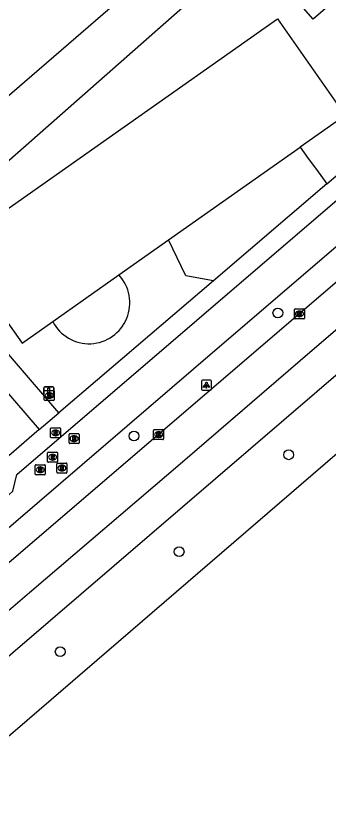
# Model space of a CAD drawing. Extents: x 159040 to 160094, y 381214 to 382518.
# Drawn here: x 159353.9 to 159385.2, y 381381.3 to 381461.4 of the extents above; entities that cross this region are included whole.
import ezdxf

# ---------------------------------------------------------------- set-up
doc = ezdxf.new("R2010")
doc.units = 0
for name, color, linetype in [('IMGEO_Boom', 7, 'Continuous'), ('IMGEO_Brandkraan', 7, 'Continuous'), ('IMGEO_Fietspad_gesloten', 7, 'Continuous'), ('IMGEO_Groenvoorziening', 7, 'Continuous'), ('IMGEO_Kolk', 7, 'Continuous'), ('IMGEO_Lichtpunt', 7, 'Continuous'), ('IMGEO_Pand', 7, 'Continuous'), ('IMGEO_Parkeervlak_halfverhard', 7, 'Continuous'), ('IMGEO_Rijbaan_lokaal_halfverhard', 7, 'Continuous'), ('IMGEO_Rijbaan_lokaal_open', 7, 'Continuous'), ('IMGEO_Rijbaan_regionaal_gesloten', 7, 'Continuous'), ('IMGEO_Rioolput', 7, 'Continuous'), ('IMGEO_Verkeersbordpaal', 7, 'Continuous'), ('IMGEO_Voetpad_open', 7, 'Continuous')]:
    doc.layers.add(name, color=color, linetype=linetype)

msp = doc.modelspace()

# ---------------------------------------------------------------- linework, layer by layer
at = {"layer": 'IMGEO_Boom'}
for centre in [(159380.08, 381431.736), (159365.708, 381419.453), (159381.164, 381417.585), (159370.224, 381407.915), (159358.349, 381397.933)]:
    msp.add_circle(centre, 0.489, dxfattribs=at)
at = {"layer": 'IMGEO_Brandkraan'}
for p, q in [((159356.761, 381423.078), (159356.761, 381423.93)), ((159356.836, 381424.004), (159357.688, 381424.004)), ((159357.249, 381423.784), (159357.274, 381423.784)), ((159357.762, 381423.93), (159357.762, 381423.078)), ((159357.688, 381423.004), (159356.836, 381423.004)), ((159357.272, 381423.224), (159357.247, 381423.224))]:
    msp.add_line(p, q, dxfattribs=at)
for points in [[(159356.761, 381423.078), (159356.761, 381423.93)], [(159356.836, 381424.004), (159357.688, 381424.004)], [(159357.109, 381423.704), (159357.109, 381423.304), (159357.322, 381423.304)], [(159357.34, 381423.704), (159357.109, 381423.704)], [(159357.288, 381423.623), (159357.234, 381423.623), (159357.234, 381423.547)], [(159357.234, 381423.547), (159357.287, 381423.547)], [(159357.296, 381423.471), (159357.234, 381423.471), (159357.234, 381423.39)], [(159357.234, 381423.39), (159357.296, 381423.39)], [(159357.762, 381423.93), (159357.762, 381423.078)], [(159357.688, 381423.004), (159356.836, 381423.004)]]:
    msp.add_lwpolyline(points, dxfattribs=at)
for centre, radius, start, end in [((159356.838, 381423.928), 0.0765, 91.55205, 178.44795), ((159356.838, 381423.928), 0.0765, 91.55205, 178.44795), ((159357.289, 381423.585), 0.0379, 267.82845, 90.93552), ((159357.297, 381423.43), 0.0404, 269.87594, 90.50774), ((159357.344, 381423.559), 0.145, 59.4692, 91.53667), ((159357.369, 381423.606), 0.0922, 285.51372, 58.15012), ((159357.374, 381423.414), 0.105, 301.31148, 78.98903), ((159357.686, 381423.928), 0.0765, 1.55205, 88.44795), ((159357.686, 381423.928), 0.0765, 1.55205, 88.44795), ((159356.838, 381423.08), 0.0765, 181.55205, 268.44795), ((159356.838, 381423.08), 0.0765, 181.55205, 268.44795), ((159357.328, 381423.555), 0.251, 268.66757, 293.53466), ((159357.686, 381423.08), 0.0765, 271.55205, 358.44795), ((159357.686, 381423.08), 0.0765, 271.55205, 358.44795)]:
    msp.add_arc(centre, radius, start, end, dxfattribs=at)
for centre, major_axis, ratio, start_param, end_param in [((159357.248, 381423.504), (-0.387, 0.002), 0.722429, 4.712389, 7.853982), ((159357.273, 381423.504), (-0.39, 0.002), 0.717154, 1.570796, 4.712389)]:
    msp.add_ellipse(centre, major_axis=major_axis, ratio=ratio, start_param=start_param, end_param=end_param, dxfattribs=at)
at = {"layer": 'IMGEO_Fietspad_gesloten'}
for points in [[(159300.496, 381368.385), (159352.874, 381413.294), (159353.612, 381413.948), (159354.006, 381415.613), (159389.964, 381446.415)], [(159388.224, 381440.332), (159371.651, 381426.113), (159345.134, 381403.373), (159318.648, 381380.652), (159300.932, 381365.516), (159300.143, 381364.853), (159300.061, 381364.742)]]:
    msp.add_lwpolyline(points, dxfattribs=at)
at = {"layer": 'IMGEO_Groenvoorziening'}
for points in [[(159382.296, 381448.266), (159383.096, 381447.156), (159383.928, 381446.055), (159384.956, 381444.61)], [(159373.647, 381434.956), (159370.901, 381435.456), (159369.17, 381439.025)]]:
    msp.add_lwpolyline(points, dxfattribs=at)
msp.add_arc((159361.233, 381432.737), 4.069, 207.05198, 43.23967, dxfattribs=at)
at = {"layer": 'IMGEO_Kolk'}
for p, q in [((159381.735, 381431.217), (159381.735, 381432.069)), ((159381.81, 381432.143), (159382.662, 381432.143)), ((159382.223, 381431.923), (159382.248, 381431.923)), ((159382.736, 381432.069), (159382.736, 381431.217)), ((159382.662, 381431.143), (159381.81, 381431.143)), ((159382.246, 381431.363), (159382.221, 381431.363)), ((159367.67, 381419.173), (159367.67, 381420.025)), ((159367.745, 381420.099), (159368.597, 381420.099)), ((159368.158, 381419.879), (159368.183, 381419.879)), ((159368.671, 381420.025), (159368.671, 381419.173)), ((159368.597, 381419.099), (159367.745, 381419.099)), ((159368.181, 381419.319), (159368.156, 381419.319))]:
    msp.add_line(p, q, dxfattribs=at)
for points in [[(159381.735, 381431.217), (159381.735, 381432.069)], [(159381.81, 381432.143), (159382.662, 381432.143)], [(159382.056, 381431.843), (159382.179, 381431.843), (159382.179, 381431.692), (159382.309, 381431.843), (159382.473, 381431.843), (159382.327, 381431.692), (159382.48, 381431.443), (159382.328, 381431.443), (159382.243, 381431.607), (159382.179, 381431.54), (159382.179, 381431.443), (159382.056, 381431.443), (159382.056, 381431.843)], [(159382.736, 381432.069), (159382.736, 381431.217)], [(159382.662, 381431.143), (159381.81, 381431.143)], [(159367.67, 381419.173), (159367.67, 381420.025)], [(159367.745, 381420.099), (159368.597, 381420.099)], [(159367.991, 381419.799), (159368.114, 381419.799), (159368.114, 381419.648), (159368.244, 381419.799), (159368.408, 381419.799), (159368.262, 381419.648), (159368.415, 381419.399), (159368.263, 381419.399), (159368.178, 381419.563), (159368.114, 381419.496), (159368.114, 381419.399), (159367.991, 381419.399), (159367.991, 381419.799)], [(159368.671, 381420.025), (159368.671, 381419.173)], [(159368.597, 381419.099), (159367.745, 381419.099)]]:
    msp.add_lwpolyline(points, dxfattribs=at)
for centre, start, end in [((159381.812, 381432.067), 91.55205, 178.44795), ((159381.812, 381432.067), 91.55205, 178.44795), ((159382.66, 381432.067), 1.55205, 88.44795), ((159382.66, 381432.067), 1.55205, 88.44795), ((159381.812, 381431.219), 181.55205, 268.44795), ((159381.812, 381431.219), 181.55205, 268.44795), ((159382.66, 381431.219), 271.55205, 358.44795), ((159382.66, 381431.219), 271.55205, 358.44795), ((159367.747, 381420.023), 91.55205, 178.44795), ((159367.747, 381420.023), 91.55205, 178.44795), ((159368.595, 381420.023), 1.55205, 88.44795), ((159368.595, 381420.023), 1.55205, 88.44795), ((159367.747, 381419.175), 181.55205, 268.44795), ((159367.747, 381419.175), 181.55205, 268.44795), ((159368.595, 381419.175), 271.55205, 358.44795), ((159368.595, 381419.175), 271.55205, 358.44795)]:
    msp.add_arc(centre, 0.0765, start, end, dxfattribs=at)
for centre, major_axis, ratio, start_param, end_param in [((159382.222, 381431.643), (-0.387, 0.002), 0.722429, 4.712389, 7.853982), ((159382.247, 381431.643), (-0.39, 0.002), 0.717154, 1.570796, 4.712389), ((159368.157, 381419.599), (-0.387, 0.002), 0.722429, 4.712389, 7.853982), ((159368.182, 381419.599), (-0.39, 0.002), 0.717154, 1.570796, 4.712389)]:
    msp.add_ellipse(centre, major_axis=major_axis, ratio=ratio, start_param=start_param, end_param=end_param, dxfattribs=at)
at = {"layer": 'IMGEO_Lichtpunt'}
for p, q in [((159373.35, 381425.034), (159372.542, 381425.034)), ((159373.35, 381425.034), (159372.542, 381425.034)), ((159372.448, 381424.939), (159372.448, 381424.132)), ((159372.448, 381424.939), (159372.448, 381424.132)), ((159373.444, 381424.132), (159373.444, 381424.939)), ((159373.444, 381424.132), (159373.444, 381424.939)), ((159372.542, 381424.038), (159373.35, 381424.038)), ((159372.542, 381424.038), (159373.35, 381424.038))]:
    msp.add_line(p, q, dxfattribs=at)
for points in [[(159372.822, 381424.603), (159372.861, 381424.575), (159372.673, 381424.313), (159372.635, 381424.34), (159372.822, 381424.603)], [(159372.924, 381424.555), (159372.971, 381424.555), (159372.971, 381424.233), (159372.924, 381424.233), (159372.924, 381424.555)], [(159373.034, 381424.575), (159373.072, 381424.602), (159373.259, 381424.34), (159373.22, 381424.312), (159373.034, 381424.575)]]:
    msp.add_lwpolyline(points, dxfattribs=at)
msp.add_circle((159372.947, 381424.737), 0.0994, dxfattribs=at)
for centre, start, end in [((159372.542, 381424.939), 90, 180), ((159372.542, 381424.939), 90, 180), ((159373.35, 381424.939), 0, 90), ((159373.35, 381424.939), 0, 90), ((159372.542, 381424.132), 180, 270), ((159372.542, 381424.132), 180, 270), ((159373.35, 381424.132), 270, 0), ((159373.35, 381424.132), 270, 360)]:
    msp.add_arc(centre, 0.0946, start, end, dxfattribs=at)
at = {"layer": 'IMGEO_Pand'}
for points in [[(159344.228, 381439.463), (159341.768, 381442.944), (159346.563, 381446.345), (159349.716, 381441.657), (159350.614, 381440.382), (159378.816, 381460.234), (159380.041, 381461.096), (159386.784, 381451.425), (159382.296, 381448.266)], [(159369.17, 381439.025), (159382.296, 381448.266)], [(159364.197, 381435.524), (159369.17, 381439.025)], [(159357.609, 381430.886), (159364.197, 381435.524)], [(159352.719, 381431.316), (159354.548, 381428.732), (159357.597, 381430.878), (159357.609, 381430.886)]]:
    msp.add_lwpolyline(points, dxfattribs=at)
at = {"layer": 'IMGEO_Parkeervlak_halfverhard'}
msp.add_lwpolyline([(159377.559, 381468.381), (159351.009, 381445.023), (159347.753, 381448.725)], dxfattribs=at)
at = {"layer": 'IMGEO_Rijbaan_lokaal_halfverhard'}
msp.add_lwpolyline([(159347.753, 381448.725), (159351.338, 381451.826), (159374.575, 381471.925)], dxfattribs=at)
at = {"layer": 'IMGEO_Rijbaan_lokaal_open'}
for points in [[(159344.946, 381433.224), (159356.255, 381420.115)], [(159356.255, 381420.115), (159352.5, 381416.855)]]:
    msp.add_lwpolyline(points, dxfattribs=at)
at = {"layer": 'IMGEO_Rijbaan_regionaal_gesloten'}
for points in [[(159524.392, 381565.298), (159524.318, 381565.22), (159513.487, 381553.459), (159509.914, 381549.667), (159499.797, 381539.047), (159492.644, 381531.758), (159482.267, 381521.51), (159465.201, 381505.256), (159442.492, 381484.426), (159434.773, 381477.467), (159414.042, 381459.154), (159404.558, 381450.901), (159395.563, 381443.073), (159354.89, 381408.246), (159339.224, 381394.831), (159304.87, 381365.271), (159301.884, 381362.731)], [(159223.955, 381291.092), (159228.218, 381294.768), (159249.8, 381313.294), (159261.119, 381323.01), (159270.676, 381331.27), (159281.84, 381340.822), (159296.948, 381353.793), (159309.361, 381364.454), (159324.607, 381377.572), (159336.854, 381388.065), (159355.279, 381403.848), (159370.545, 381416.887), (159383.498, 381428.039), (159401.924, 381443.755), (159413.428, 381453.788), (159429.207, 381467.675), (159453.123, 381489.287), (159476.095, 381510.615), (159487.725, 381521.828), (159499.136, 381533.249), (159515.536, 381550.447), (159526.975, 381562.783)], [(159306.514, 381357.491), (159404.195, 381441.263), (159409.309, 381445.71), (159416.317, 381451.803), (159432.909, 381466.414), (159448.426, 381480.359), (159461.511, 381492.336), (159474.06, 381504.012), (159488.86, 381518.149), (159495.714, 381524.98), (159529.443, 381560.38)], [(159536.368, 381553.774), (159525.014, 381542.388), (159507.251, 381525.399), (159490.066, 381509.393), (159472.78, 381493.666), (159455.885, 381478.555), (159436.893, 381461.755), (159418.54, 381445.713), (159413.374, 381441.268), (159355.053, 381391.082), (159310.488, 381352.927)]]:
    msp.add_lwpolyline(points, dxfattribs=at)
at = {"layer": 'IMGEO_Rioolput'}
for p, q in [((159357.387, 381419.346), (159357.387, 381420.198)), ((159357.462, 381420.272), (159358.314, 381420.272)), ((159358.388, 381420.198), (159358.388, 381419.346)), ((159357.898, 381419.492), (159357.873, 381419.492)), ((159357.875, 381420.052), (159357.9, 381420.052)), ((159359.239, 381418.77), (159359.239, 381419.622)), ((159359.314, 381419.696), (159360.166, 381419.696)), ((159359.727, 381419.476), (159359.752, 381419.476)), ((159360.24, 381419.622), (159360.24, 381418.77)), ((159358.314, 381419.272), (159357.462, 381419.272)), ((159360.166, 381418.696), (159359.314, 381418.696)), ((159359.75, 381418.916), (159359.725, 381418.916)), ((159357.169, 381417.843), (159358.021, 381417.843)), ((159357.094, 381416.917), (159357.094, 381417.769)), ((159357.605, 381417.063), (159357.58, 381417.063)), ((159357.582, 381417.623), (159357.607, 381417.623)), ((159358.095, 381417.769), (159358.095, 381416.917)), ((159355.858, 381415.665), (159355.858, 381416.517)), ((159355.933, 381416.591), (159356.785, 381416.591)), ((159356.346, 381416.371), (159356.371, 381416.371)), ((159356.859, 381416.517), (159356.859, 381415.665)), ((159358.021, 381416.843), (159357.169, 381416.843)), ((159358.018, 381415.838), (159358.018, 381416.69)), ((159358.093, 381416.764), (159358.945, 381416.764)), ((159358.506, 381416.544), (159358.531, 381416.544)), ((159359.019, 381416.69), (159359.019, 381415.838)), ((159356.785, 381415.591), (159355.933, 381415.591)), ((159356.369, 381415.811), (159356.344, 381415.811)), ((159358.945, 381415.764), (159358.093, 381415.764)), ((159358.529, 381415.984), (159358.504, 381415.984))]:
    msp.add_line(p, q, dxfattribs=at)
for points in [[(159357.387, 381419.346), (159357.387, 381420.198)], [(159357.462, 381420.272), (159358.314, 381420.272)], [(159358.388, 381420.198), (159358.388, 381419.346)], [(159357.976, 381419.97), (159357.724, 381419.972), (159357.724, 381419.572)], [(159357.724, 381419.572), (159357.848, 381419.572), (159357.848, 381419.734), (159357.859, 381419.734)], [(159357.902, 381419.891), (159357.848, 381419.891), (159357.848, 381419.81)], [(159357.848, 381419.81), (159357.9, 381419.81)], [(159357.906, 381419.705), (159357.977, 381419.572), (159358.117, 381419.572), (159358.052, 381419.698)], [(159359.239, 381418.77), (159359.239, 381419.622)], [(159359.314, 381419.696), (159360.166, 381419.696)], [(159359.828, 381419.394), (159359.576, 381419.396), (159359.576, 381418.996)], [(159360.24, 381419.622), (159360.24, 381418.77)], [(159358.314, 381419.272), (159357.462, 381419.272)], [(159360.166, 381418.696), (159359.314, 381418.696)], [(159359.576, 381418.996), (159359.7, 381418.996), (159359.7, 381419.158), (159359.711, 381419.158)], [(159359.754, 381419.315), (159359.7, 381419.315), (159359.7, 381419.234)], [(159359.7, 381419.234), (159359.752, 381419.234)], [(159359.758, 381419.129), (159359.829, 381418.996), (159359.969, 381418.996), (159359.904, 381419.122)], [(159357.169, 381417.843), (159358.021, 381417.843)], [(159357.094, 381416.917), (159357.094, 381417.769)], [(159357.683, 381417.541), (159357.431, 381417.543), (159357.431, 381417.143)], [(159357.431, 381417.143), (159357.555, 381417.143), (159357.555, 381417.305), (159357.566, 381417.305)], [(159357.609, 381417.462), (159357.555, 381417.462), (159357.555, 381417.381)], [(159357.555, 381417.381), (159357.607, 381417.381)], [(159357.613, 381417.276), (159357.684, 381417.143), (159357.824, 381417.143), (159357.759, 381417.269)], [(159358.095, 381417.769), (159358.095, 381416.917)], [(159355.858, 381415.665), (159355.858, 381416.517)], [(159355.933, 381416.591), (159356.785, 381416.591)], [(159356.447, 381416.289), (159356.195, 381416.291), (159356.195, 381415.891)], [(159356.373, 381416.21), (159356.319, 381416.21), (159356.319, 381416.129)], [(159356.859, 381416.517), (159356.859, 381415.665)], [(159358.021, 381416.843), (159357.169, 381416.843)], [(159358.018, 381415.838), (159358.018, 381416.69)], [(159358.093, 381416.764), (159358.945, 381416.764)], [(159358.607, 381416.462), (159358.355, 381416.464), (159358.355, 381416.064)], [(159358.355, 381416.064), (159358.479, 381416.064), (159358.479, 381416.226), (159358.49, 381416.226)], [(159358.533, 381416.383), (159358.479, 381416.383), (159358.479, 381416.302)], [(159358.479, 381416.302), (159358.531, 381416.302)], [(159358.537, 381416.197), (159358.608, 381416.064), (159358.748, 381416.064), (159358.683, 381416.19)], [(159359.019, 381416.69), (159359.019, 381415.838)], [(159356.785, 381415.591), (159355.933, 381415.591)], [(159356.195, 381415.891), (159356.319, 381415.891), (159356.319, 381416.053), (159356.33, 381416.053)], [(159356.319, 381416.129), (159356.371, 381416.129)], [(159356.377, 381416.024), (159356.448, 381415.891), (159356.588, 381415.891), (159356.523, 381416.017)], [(159358.945, 381415.764), (159358.093, 381415.764)]]:
    msp.add_lwpolyline(points, dxfattribs=at)
for centre, radius, start, end in [((159357.464, 381420.196), 0.0765, 91.55205, 178.44795), ((159357.464, 381420.196), 0.0765, 91.55205, 178.44795), ((159358.312, 381420.196), 0.0765, 1.55205, 88.44795), ((159358.312, 381420.196), 0.0765, 1.55205, 88.44795), ((159357.858, 381419.681), 0.0533, 26.02933, 88.69889), ((159357.884, 381419.999), 0.19, 274.7715, 282.96867), ((159357.908, 381419.795), 0.0964, 77.00612, 93.18647), ((159357.922, 381419.852), 0.0378, 276.66336, 79.67722), ((159357.975, 381419.86), 0.109, 350.36119, 89.41601), ((159357.973, 381419.86), 0.112, 277.58423, 350.98172), ((159357.957, 381419.645), 0.108, 29.51342, 73.79051), ((159359.316, 381419.62), 0.0765, 91.55205, 178.44795), ((159359.316, 381419.62), 0.0765, 91.55205, 178.44795), ((159359.827, 381419.284), 0.109, 350.36119, 89.41601), ((159360.164, 381419.62), 0.0765, 1.55205, 88.44795), ((159360.164, 381419.62), 0.0765, 1.55205, 88.44795), ((159357.464, 381419.348), 0.0765, 181.55205, 268.44795), ((159357.464, 381419.348), 0.0765, 181.55205, 268.44795), ((159358.312, 381419.348), 0.0765, 271.55205, 358.44795), ((159358.312, 381419.348), 0.0765, 271.55205, 358.44795), ((159359.316, 381418.772), 0.0765, 181.55205, 268.44795), ((159359.316, 381418.772), 0.0765, 181.55205, 268.44795), ((159359.71, 381419.105), 0.0533, 26.02933, 88.69889), ((159359.736, 381419.423), 0.19, 274.7715, 282.96867), ((159359.76, 381419.219), 0.0964, 77.00612, 93.18647), ((159359.774, 381419.276), 0.0378, 276.66336, 79.67722), ((159359.825, 381419.284), 0.112, 277.58423, 350.98172), ((159359.809, 381419.069), 0.108, 29.51342, 73.79051), ((159360.164, 381418.772), 0.0765, 271.55205, 358.44795), ((159360.164, 381418.772), 0.0765, 271.55205, 358.44795), ((159357.171, 381417.767), 0.0765, 91.55205, 178.44795), ((159357.171, 381417.767), 0.0765, 91.55205, 178.44795), ((159358.019, 381417.767), 0.0765, 1.55205, 88.44795), ((159358.019, 381417.767), 0.0765, 1.55205, 88.44795), ((159357.565, 381417.252), 0.0533, 26.02933, 88.69889), ((159357.591, 381417.57), 0.19, 274.7715, 282.96867), ((159357.615, 381417.366), 0.0964, 77.00612, 93.18647), ((159357.629, 381417.423), 0.0378, 276.66336, 79.67722), ((159357.682, 381417.431), 0.109, 350.36119, 89.41601), ((159357.68, 381417.431), 0.112, 277.58423, 350.98172), ((159357.664, 381417.216), 0.108, 29.51342, 73.79051), ((159355.935, 381416.515), 0.0765, 91.55205, 178.44795), ((159355.935, 381416.515), 0.0765, 91.55205, 178.44795), ((159356.379, 381416.114), 0.0964, 77.00612, 93.18647), ((159356.393, 381416.171), 0.0378, 276.66336, 79.67722), ((159356.446, 381416.179), 0.109, 350.36119, 89.41601), ((159356.783, 381416.515), 0.0765, 1.55205, 88.44795), ((159356.783, 381416.515), 0.0765, 1.55205, 88.44795), ((159357.171, 381416.919), 0.0765, 181.55205, 268.44795), ((159357.171, 381416.919), 0.0765, 181.55205, 268.44795), ((159358.095, 381416.688), 0.0765, 91.55205, 178.44795), ((159358.095, 381416.688), 0.0765, 91.55205, 178.44795), ((159358.019, 381416.919), 0.0765, 271.55205, 358.44795), ((159358.019, 381416.919), 0.0765, 271.55205, 358.44795), ((159358.489, 381416.173), 0.0533, 26.02933, 88.69889), ((159358.515, 381416.491), 0.19, 274.7715, 282.96867), ((159358.539, 381416.287), 0.0964, 77.00612, 93.18647), ((159358.553, 381416.344), 0.0378, 276.66336, 79.67722), ((159358.606, 381416.352), 0.109, 350.36119, 89.41601), ((159358.604, 381416.352), 0.112, 277.58423, 350.98172), ((159358.588, 381416.137), 0.108, 29.51342, 73.79051), ((159358.943, 381416.688), 0.0765, 1.55205, 88.44795), ((159358.943, 381416.688), 0.0765, 1.55205, 88.44795), ((159355.935, 381415.667), 0.0765, 181.55205, 268.44795), ((159355.935, 381415.667), 0.0765, 181.55205, 268.44795), ((159356.329, 381416), 0.0533, 26.02933, 88.69889), ((159356.355, 381416.318), 0.19, 274.7715, 282.96867), ((159356.444, 381416.179), 0.112, 277.58423, 350.98172), ((159356.428, 381415.964), 0.108, 29.51342, 73.79051), ((159356.783, 381415.667), 0.0765, 271.55205, 358.44795), ((159356.783, 381415.667), 0.0765, 271.55205, 358.44795), ((159358.095, 381415.84), 0.0765, 181.55205, 268.44795), ((159358.095, 381415.84), 0.0765, 181.55205, 268.44795), ((159358.943, 381415.84), 0.0765, 271.55205, 358.44795), ((159358.943, 381415.84), 0.0765, 271.55205, 358.44795)]:
    msp.add_arc(centre, radius, start, end, dxfattribs=at)
for centre, major_axis, ratio, start_param, end_param in [((159357.874, 381419.772), (-0.387, 0.002), 0.722429, 4.712389, 7.853982), ((159357.899, 381419.772), (-0.39, 0.002), 0.717154, 1.570796, 4.712389), ((159359.726, 381419.196), (-0.387, 0.002), 0.722429, 4.712389, 7.853982), ((159359.751, 381419.196), (-0.39, 0.002), 0.717154, 1.570796, 4.712389), ((159357.581, 381417.343), (-0.387, 0.002), 0.722429, 4.712389, 7.853982), ((159357.606, 381417.343), (-0.39, 0.002), 0.717154, 1.570796, 4.712389), ((159356.345, 381416.091), (-0.387, 0.002), 0.722429, 4.712389, 7.853982), ((159356.37, 381416.091), (-0.39, 0.002), 0.717154, 1.570796, 4.712389), ((159358.505, 381416.264), (-0.387, 0.002), 0.722429, 4.712389, 7.853982), ((159358.53, 381416.264), (-0.39, 0.002), 0.717154, 1.570796, 4.712389)]:
    msp.add_ellipse(centre, major_axis=major_axis, ratio=ratio, start_param=start_param, end_param=end_param, dxfattribs=at)
at = {"layer": 'IMGEO_Verkeersbordpaal'}
for p, q in [((159356.708, 381423.451), (159356.708, 381424.251)), ((159356.708, 381424.251), (159356.708, 381423.451)), ((159356.808, 381424.351), (159357.598, 381424.351)), ((159357.598, 381424.351), (159356.808, 381424.351)), ((159357.698, 381424.251), (159357.698, 381423.451)), ((159357.698, 381423.451), (159357.698, 381424.251)), ((159357.598, 381423.351), (159356.808, 381423.351)), ((159356.808, 381423.351), (159357.598, 381423.351))]:
    msp.add_line(p, q, dxfattribs=at)
msp.add_lwpolyline([(159357.128, 381424.226), (159357.278, 381424.226), (159357.278, 381423.476), (159357.128, 381423.476), (159357.128, 381424.226)], dxfattribs=at)
for centre, start, end in [((159356.808, 381424.251), 90, 180), ((159356.808, 381424.251), 90, 180), ((159357.598, 381424.251), 0, 90), ((159357.598, 381424.251), 360, 90), ((159356.808, 381423.451), 180, 270), ((159356.808, 381423.451), 180, 270), ((159357.598, 381423.451), 270, 0), ((159357.598, 381423.451), 270, 0)]:
    msp.add_arc(centre, 0.1, start, end, dxfattribs=at)
at = {"layer": 'IMGEO_Voetpad_open'}
for points in [[(159384.956, 381444.61), (159389.259, 381448.283), (159398.293, 381456.146), (159410.608, 381466.883)], [(159385.077, 381462.313), (159383.608, 381461.051), (159382.421, 381462.42)], [(159384.956, 381444.61), (159373.647, 381434.956)], [(159373.647, 381434.956), (159358.202, 381421.771)], [(159358.202, 381421.771), (159353.997, 381426.68), (159351.015, 381430.127), (159352.719, 381431.316)], [(159356.255, 381420.115), (159358.202, 381421.771)]]:
    msp.add_lwpolyline(points, dxfattribs=at)

doc.saveas('drawing.dxf')
